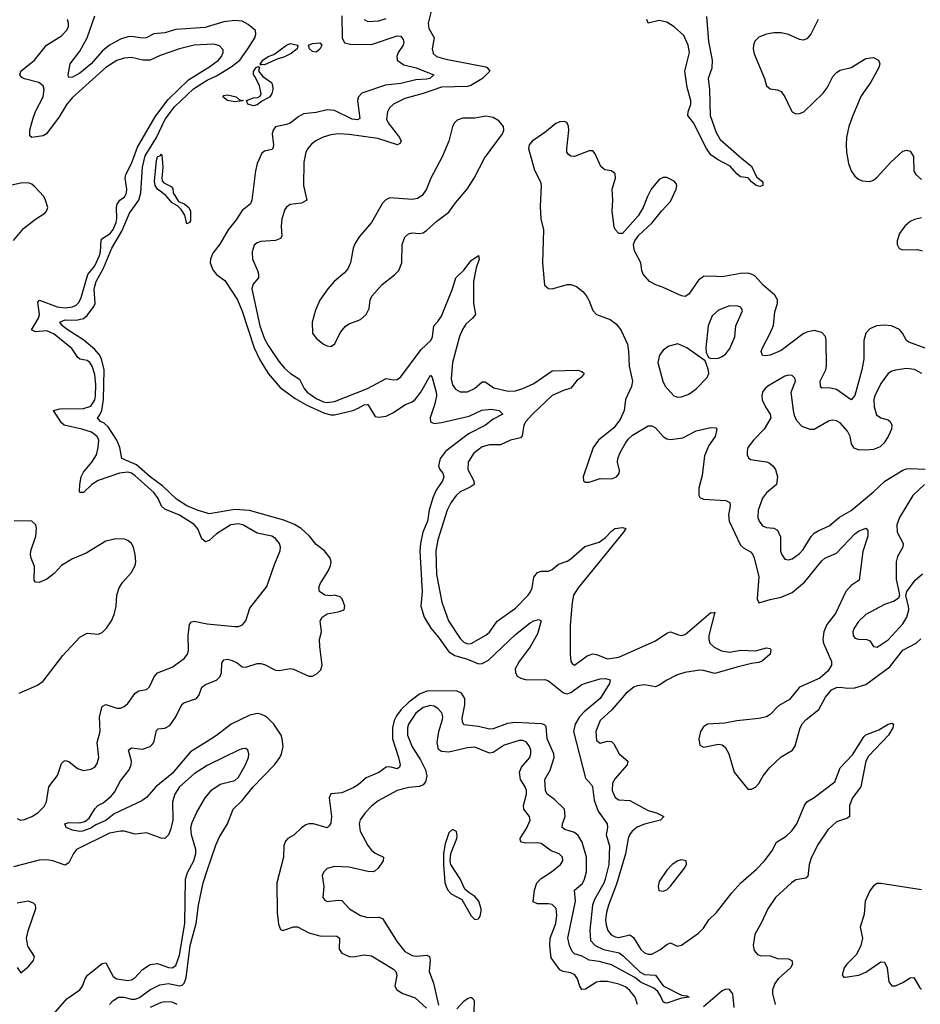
# Model space of a CAD drawing. Header units: inches. Extents: x 1771504 to 1971212, y 471788 to 643615.
# Tile 505 of 587: x 1888984 to 1893864, y 613292 to 618629. Entities that reach past the tile are written whole.
import ezdxf

# ---------------------------------------------------------------- set-up
doc = ezdxf.new("R2010")
doc.units = ezdxf.units.IN
doc.header["$MEASUREMENT"] = 0
doc.layers.add('B8681', color=7, linetype='Continuous')
doc.layers.add('B8691', color=7, linetype='Continuous')

msp = doc.modelspace()

# ---------------------------------------------------------------- linework, layer by layer
at = {"layer": 'B8681', "color": 5}
for points, elevation in [([(1890000, 618493.6), (1889930, 618490.4), (1889850, 618470.9), (1889745.8, 618434.2), (1889690, 618408.8), (1889651.5, 618408.5), (1889590, 618424.3), (1889550, 618420.4), (1889510, 618408), (1889450.1, 618369.9), (1889270, 618206.6), (1889239.6, 618170), (1889197.9, 618102.1), (1889129.6, 618010.5), (1889110, 617999.9), (1889050, 617989.9), (1889038.8, 617998.8), (1889038.5, 618030), (1889055.5, 618090), (1889070, 618131.1), (1889110.8, 618210), (1889116.9, 618250), (1889110.8, 618270.7), (1889088.2, 618288.2), (1889010, 618308), (1888995.9, 618315.9), (1888984.2, 618330), (1888989.8, 618350), (1889063.2, 618410), (1889129.5, 618490.5), (1889210, 618542), (1889237.2, 618570), (1889247.6, 618590), (1889248.7, 618610), (1889242.4, 618630)], 280), ([(1890000, 618589.6), (1889990, 618586.7), (1889830, 618575.9), (1889770, 618558), (1889710, 618552.4), (1889669.5, 618530.5), (1889650, 618529.2), (1889590, 618538.4), (1889570, 618536.5), (1889530, 618523.6), (1889470, 618490.8), (1889430, 618458.7), (1889370.7, 618389.3), (1889310, 618339), (1889270, 618316.4), (1889250, 618315.3), (1889246.3, 618330), (1889258, 618390), (1889310, 618458.5), (1889349.4, 618530), (1889391.7, 618650)], 260), ([(1890000, 615802.2), (1889990, 615799.3), (1889970, 615814.8), (1889948.6, 615868.6), (1889930, 615893.2), (1889850, 615943.4), (1889770, 615974.7), (1889752.1, 615992.1), (1889733.6, 616033.6), (1889710, 616065.1), (1889610, 616156.3), (1889590, 616169.9), (1889570, 616175.9), (1889525, 616170), (1889409.6, 616130.4), (1889374.4, 616110), (1889330, 616066.5), (1889310, 616065.1), (1889308.6, 616068.6), (1889309.5, 616109.5), (1889317.6, 616150), (1889330, 616176.2), (1889374.2, 616230), (1889399.4, 616270), (1889409.4, 616310), (1889412.3, 616350), (1889403, 616370), (1889372.8, 616392.8), (1889321, 616410), (1889225.4, 616430), (1889210, 616443), (1889166.8, 616510), (1889200.7, 616519.3), (1889330, 616520.4), (1889370, 616534), (1889390, 616568.4), (1889394.4, 616590), (1889396, 616650), (1889390, 616705.4), (1889376.2, 616750), (1889364.1, 616770), (1889350, 616780.7), (1889310, 616789.4), (1889298.2, 616798.2), (1889265.6, 616845.6), (1889170, 616923.5), (1889130, 616942.9), (1889070, 616937.6), (1889047.5, 616947.5), (1889085.8, 617010), (1889091.4, 617030), (1889082, 617098), (1889090.9, 617109.1), (1889187.5, 617072.5), (1889230, 617067.4), (1889270, 617071.5), (1889290, 617081.2), (1889304.5, 617095.5), (1889317.6, 617122.4), (1889352.4, 617247.6), (1889390, 617294.2), (1889417, 617350), (1889422.4, 617370), (1889426.1, 617433.9), (1889435.1, 617444.9), (1889473.8, 617470), (1889490, 617490.8), (1889506.4, 617530), (1889510.9, 617550.9), (1889508, 617610), (1889511.1, 617628.9), (1889526.4, 617650), (1889551.6, 617668.4), (1889562.7, 617690), (1889563.9, 617710), (1889554.9, 617770), (1889558.6, 617790), (1889589.9, 617849.9), (1889622.4, 617937.6), (1889717.2, 618102.8), (1889785.9, 618194.1), (1889897.9, 618302.1), (1890000, 618366.2)], 280), ([(1890000, 615953), (1889950, 615968.6), (1889890, 615994.2), (1889833.5, 616030), (1889760.2, 616100.2), (1889691.6, 616150), (1889616.1, 616216.1), (1889536.8, 616250), (1889526.6, 616310), (1889509.9, 616350), (1889462.3, 616422.3), (1889441.4, 616441.4), (1889422.2, 616450), (1889406, 616470), (1889416.9, 616483.1), (1889429.2, 616510.8), (1889438.6, 616570), (1889441, 616730), (1889427.5, 616790), (1889414.1, 616814.1), (1889390, 616841.2), (1889331, 616891), (1889240.4, 616950), (1889215.7, 616970), (1889201.5, 616990), (1889230, 617002.3), (1889290, 616999.5), (1889330, 617008.3), (1889350, 617025.1), (1889385.8, 617074.2), (1889393.4, 617090), (1889387.8, 617170), (1889397.5, 617210), (1889437.6, 617282.4), (1889483.2, 617390), (1889537.5, 617482.5), (1889579.2, 617580.8), (1889629.9, 617650), (1889640.1, 617690), (1889649.5, 617829.5), (1889664.3, 617890), (1889725.6, 617990), (1889771.9, 618090), (1889823.1, 618156.9), (1889926.1, 618253.9), (1889990, 618296), (1890000, 618300.6)], 260), ([(1888950, 617431.9), (1889003.6, 617496.4), (1889070, 617548.2), (1889119.7, 617580.2), (1889129.5, 617590), (1889135.6, 617610), (1889124.4, 617650), (1889113.7, 617670), (1889064.8, 617724.8), (1889050, 617736.4), (1889030, 617743.5), (1888990, 617742.9), (1888890, 617721.6)], 320), ([(1888981.1, 614978.9), (1889079.3, 615020.7), (1889110, 615042.4), (1889216.8, 615183.2), (1889310, 615281.5), (1889350, 615303.2), (1889410, 615298), (1889430, 615307.2), (1889453.7, 615330), (1889482, 615370), (1889496.2, 615403.8), (1889506.8, 615450), (1889510.6, 615510), (1889522.7, 615550), (1889541.5, 615578.5), (1889587.8, 615630), (1889609.6, 615670), (1889613, 615690), (1889609.7, 615730), (1889600.4, 615770), (1889589.8, 615789.8), (1889570, 615805.4), (1889552.3, 615812.3), (1889505.3, 615814.7), (1889450, 615801.7), (1889343.5, 615736.5), (1889270, 615706.8), (1889210.6, 615669.4), (1889170, 615627.4), (1889130, 615596.5), (1889090, 615578.7), (1889070, 615579.6), (1889062, 615590), (1889064.2, 615664.2), (1889045, 615710), (1889041.5, 615730), (1889044.2, 615750), (1889071.6, 615830), (1889075.3, 615870), (1889071.8, 615890), (1889050, 615910.7), (1888953.2, 615913.2)], 320), ([(1888970, 614299.2), (1888988.4, 614290), (1889010, 614293), (1889049.7, 614310), (1889082.2, 614330), (1889116.9, 614363.1), (1889129, 614390), (1889141.7, 614470), (1889188.9, 614531.1), (1889210, 614597.1), (1889222.9, 614610), (1889230, 614613.4), (1889250, 614607.1), (1889297.4, 614570), (1889330, 614558.4), (1889370, 614565.8), (1889390, 614577), (1889403.5, 614596.5), (1889411.9, 614630), (1889403.7, 614710), (1889419.6, 614770), (1889416, 614850), (1889430, 614906.3), (1889450, 614916.8), (1889510, 614897.7), (1889530, 614897.4), (1889550, 614905.7), (1889570, 614923.1), (1889610, 614978.3), (1889630, 614991.5), (1889670, 614998.7), (1889687, 615013), (1889713.3, 615066.7), (1889730, 615087.6), (1889810, 615119.7), (1889874.2, 615165.8), (1889893.1, 615190), (1889898.9, 615210), (1889896.8, 615290), (1889904.8, 615350), (1889915.2, 615364.8), (1889930, 615369.1), (1889990, 615355.9), (1890000, 615354.8)], 280), ([(1890000, 614716.7), (1889910, 614659.9), (1889810, 614543.5), (1889721, 614470), (1889670, 614413), (1889644.8, 614395.2), (1889496.2, 614323.8), (1889450, 614287.2), (1889396, 614264), (1889370, 614246.8), (1889324.7, 614230), (1889308, 614228), (1889270, 614235.1), (1889235.3, 614250), (1889229, 614270), (1889250, 614278), (1889310, 614275.3), (1889337.5, 614282.5), (1889359.3, 614300.7), (1889390, 614350.4), (1889407.6, 614370), (1889436.6, 614383.4), (1889479.9, 614420.1), (1889498.1, 614441.9), (1889530, 614502.7), (1889576.6, 614563.4), (1889588.4, 614590), (1889589.9, 614610), (1889573.6, 614670), (1889590, 614681.7), (1889650, 614674.7), (1889690, 614689.2), (1889700.9, 614699.1), (1889710.8, 614710), (1889724.2, 614775.8), (1889734.8, 614785.2), (1889770.6, 614789.4), (1889797.6, 614802.4), (1889830.3, 614849.7), (1889862.4, 614917.6), (1889873.4, 614926.6), (1889941.1, 614950), (1889955.9, 614970), (1889970, 615010.3), (1889990, 615025.8), (1890000, 615029.5)], 260), ([(1890000, 614585.5), (1889930, 614540.8), (1889850, 614470.7), (1889823.8, 614430), (1889811.1, 614390), (1889813.6, 614290), (1889801.7, 614238.3), (1889790.1, 614209.9), (1889770, 614191), (1889750, 614191.6), (1889670, 614222), (1889610, 614213.7), (1889550, 614229.4), (1889530, 614230.4), (1889470, 614219), (1889292.4, 614130), (1889275.1, 614110), (1889250, 614058.4), (1889230, 614045.7), (1889163.7, 614070), (1889130, 614075), (1889090, 614073.5), (1888950, 614037.1)], 280), ([(1889130, 613197.4), (1889239, 613321), (1889309, 613371), (1889323.4, 613390), (1889338.6, 613430), (1889351.4, 613450), (1889430, 613513.2), (1889450, 613516.5), (1889490, 613442.6), (1889510.4, 613430), (1889570, 613420.4), (1889590, 613423.8), (1889606.2, 613433.8), (1889650, 613479.8), (1889690, 613507), (1889730, 613512.8), (1889790, 613490.9), (1889810, 613488.9), (1889830, 613502), (1889850, 613558), (1889879, 613730), (1889882.7, 613970), (1889893.7, 614006.3), (1889927.4, 614070), (1889938.7, 614110), (1889938.2, 614130), (1889914.8, 614210), (1889911.9, 614250), (1889918, 614278), (1889942.4, 614330), (1889988.9, 614410), (1890000, 614423.9)], 280), ([(1889471.2, 613290), (1889488.5, 613310), (1889518.7, 613330), (1889548.8, 613331.2), (1889590, 613319.3), (1889610, 613319.8), (1889632.2, 613327.8), (1889689.5, 613370.5), (1889742.9, 613397.2), (1889790, 613403.9), (1889850, 613391.5), (1889864.2, 613395.8), (1889874.5, 613405.5), (1889885, 613435), (1889908.4, 613610), (1889939.9, 613730), (1889952, 613830), (1889977.3, 613950), (1890000, 614017.7)], 260), ([(1888970.4, 613490.4), (1888990, 613462.8), (1889030, 613494.9), (1889057.6, 613530), (1889064.5, 613550), (1889026.9, 613606.9), (1889020.9, 613650), (1889029.8, 613690), (1889071.9, 613811.9), (1889068.7, 613830), (1889059.3, 613839.3), (1889030, 613850.5), (1888970, 613840.5)], 320), ([(1889836.5, 613290), (1889810, 613304), (1889770, 613305.6), (1889750, 613301.1), (1889690, 613274.8)], 260)]:
    msp.add_lwpolyline(points, dxfattribs=dict(at, elevation=elevation))
at = {"layer": 'B8681', "color": 5, "elevation": 240}
msp.add_lwpolyline([(1889890, 617522.7), (1889879.1, 617570), (1889859.2, 617599.2), (1889839.1, 617619.1), (1889810, 617635.1), (1889776, 617676), (1889730, 617709.7), (1889717.8, 617730), (1889713.4, 617753.4), (1889725.6, 617865.6), (1889730, 617884.4), (1889746.7, 617893.3), (1889750, 617900.7), (1889753.9, 617893.9), (1889758.6, 617830), (1889753.2, 617770), (1889755.9, 617755.9), (1889764.6, 617744.6), (1889803.8, 617723.8), (1889813.6, 617713.6), (1889816, 617690), (1889843.5, 617643.5), (1889874.9, 617630), (1889900.7, 617610), (1889908.8, 617590), (1889910, 617538), (1889904.7, 617530)], close=True, dxfattribs=at)
at = {"layer": 'B8691', "color": 5}
for points, elevation in [([(1891217.5, 618690), (1891197.6, 618610), (1891201.7, 618581.7), (1891230.1, 618530.1), (1891219.7, 618470), (1891225, 618445), (1891243.1, 618430), (1891293.9, 618413.9), (1891510, 618372.4), (1891517, 618370), (1891531.6, 618350), (1891491, 618310), (1891428.5, 618271.5), (1891410, 618265.7), (1891270, 618263.6), (1891170, 618227.7), (1891070, 618200.7), (1891010.2, 618170), (1890988.3, 618150), (1890976.5, 618130), (1890972.4, 618090), (1890979.8, 618070), (1891041.9, 617990), (1891050.9, 617970), (1891042.9, 617957.1), (1891030.5, 617950), (1890923.8, 617983.8), (1890770, 618005.9), (1890710.1, 618009.9), (1890670, 618004.9), (1890627.9, 617992.1), (1890588.3, 617971.7), (1890565.8, 617954.2), (1890544.7, 617930), (1890534.4, 617910), (1890523, 617857), (1890522.1, 617730), (1890538.9, 617650), (1890510, 617634.8), (1890450, 617626.2), (1890430, 617613), (1890420.3, 617599.7), (1890404.6, 617550), (1890399.8, 617510), (1890404.7, 617455.3), (1890397.4, 617442.6), (1890370, 617431.7), (1890290, 617426), (1890270, 617419.7), (1890253.8, 617406.2), (1890242.8, 617370), (1890245.5, 617330), (1890272.1, 617270), (1890278.2, 617250), (1890277.8, 617230), (1890247.3, 617192.7), (1890242.2, 617170), (1890284.7, 616970), (1890310, 616899.6), (1890330, 616862.2), (1890390, 616773.7), (1890419.2, 616739.2), (1890450.8, 616710.8), (1890500.4, 616680.4), (1890524.6, 616630), (1890541.8, 616610), (1890590, 616576), (1890630, 616557.9), (1890650, 616553.7), (1890690, 616559.3), (1890867.7, 616630), (1890970, 616683.6), (1891010, 616677.4), (1891030, 616679), (1891050, 616693), (1891159.7, 616840.3), (1891211.6, 616890), (1891220.2, 616910), (1891227.2, 616970), (1891250, 616992), (1891270, 617021.5), (1891329.9, 617170), (1891347.2, 617230), (1891389.9, 617270.1), (1891430, 617322.6), (1891470, 617350.5), (1891473.7, 617330), (1891457.2, 617282.8), (1891443.1, 617210), (1891443.7, 617090), (1891453, 617030), (1891438.2, 617010), (1891402.3, 616977.7), (1891383.4, 616950), (1891368, 616912), (1891330.1, 616770.1), (1891321.4, 616681.4), (1891329.5, 616650), (1891345.9, 616625.9), (1891370, 616611), (1891410, 616611.4), (1891447.8, 616630), (1891490, 616666.4), (1891506.2, 616666.2), (1891553.7, 616633.7), (1891630, 616615.5), (1891670, 616616.3), (1891710.9, 616629.1), (1891770, 616656.9), (1891870, 616724.8), (1892009.1, 616729.1), (1892030, 616722), (1892042, 616710), (1892026, 616690), (1892004.9, 616675.1), (1891970, 616632), (1891930, 616619), (1891869, 616591), (1891762.7, 616490), (1891727.1, 616450), (1891715.5, 616430), (1891707, 616373), (1891697.4, 616362.6), (1891643, 616350), (1891590, 616324.7), (1891530, 616325), (1891490, 616312.9), (1891442.5, 616277.5), (1891413.4, 616230), (1891413.2, 616190), (1891445.3, 616130), (1891446.5, 616110), (1891425.5, 616094.5), (1891370, 616068.7), (1891348.3, 616050), (1891319.3, 616010), (1891301, 615970), (1891250.1, 615809.9), (1891239.2, 615750), (1891242.2, 615622.2), (1891271.6, 615471.6), (1891307.4, 615370), (1891370, 615273.8), (1891390, 615254.6), (1891410, 615246.3), (1891430, 615248.1), (1891510, 615291.9), (1891530, 615309.3), (1891571.7, 615368.3), (1891670, 615439.3), (1891739.9, 615510), (1891752, 615528), (1891760.2, 615550), (1891770, 615606.4), (1891790, 615632), (1891810, 615639.3), (1891850, 615638.9), (1891870, 615648.1), (1891903.2, 615676.8), (1891950, 615693.6), (1891970, 615705.9), (1892047.2, 615772.8), (1892123.9, 615796.1), (1892158.3, 615821.7), (1892190, 615856), (1892209.8, 615870), (1892250, 615876.2), (1892267.7, 615870), (1892255.3, 615850), (1892010.8, 615550), (1891985.8, 615510), (1891977.4, 615470), (1891966.1, 615346.1), (1891966.7, 615190), (1891970.3, 615150.3), (1891978.3, 615138.3), (1891990, 615130.4), (1892059.2, 615180.8), (1892090, 615191.3), (1892110, 615188.3), (1892170, 615164.5), (1892230, 615173.5), (1892430, 615261.3), (1892490, 615303.2), (1892510, 615311.3), (1892553.5, 615293.5), (1892570, 615291), (1892590, 615297.1), (1892730, 615415.6), (1892746, 615414), (1892750, 615418), (1892718.9, 615290), (1892718.1, 615270), (1892724.6, 615250), (1892746.9, 615226.9), (1892787.2, 615207.2), (1892830, 615199.9), (1892891.6, 615211.6), (1892971.9, 615208.1), (1893030, 615224), (1893050, 615219.5), (1893053.5, 615213.5), (1893050.2, 615190), (1893010, 615153.8), (1892990, 615144.3), (1892950, 615139.6), (1892870, 615119.9), (1892750, 615084.3), (1892690, 615101.5), (1892670, 615102.8), (1892589.1, 615090.9), (1892543.5, 615076.5), (1892491.1, 615048.9), (1892450, 615020.7), (1892430, 615013.2), (1892370, 615022.5), (1892330, 615017.1), (1892311.7, 615010), (1892270, 614978.4), (1892192.5, 614887.5), (1892130.2, 614830), (1892106.8, 614770), (1892110, 614722), (1892130, 614706.7), (1892170, 614718.6), (1892190, 614716.9), (1892203.4, 614703.4), (1892231.9, 614650), (1892279.1, 614610), (1892276.3, 614590), (1892210, 614515.7), (1892196.6, 614490), (1892195.3, 614450), (1892210, 614412.7), (1892230, 614400.9), (1892290, 614397.2), (1892390, 614342), (1892434.9, 614330), (1892475.3, 614310), (1892456.3, 614290), (1892370, 614269), (1892330, 614251.9), (1892303.2, 614230), (1892288.2, 614210), (1892280.8, 614190), (1892267.2, 614107.2), (1892217.4, 613942.6), (1892174.2, 613830), (1892163.4, 613790), (1892159.2, 613750), (1892162.3, 613722.3), (1892171.7, 613691.7), (1892189, 613669), (1892210, 613657.3), (1892230, 613654.3), (1892290, 613667.5), (1892310, 613654), (1892350, 613588.1), (1892370, 613571.5), (1892390, 613562.8), (1892410, 613562.8), (1892453.1, 613586.9), (1892490, 613616.6), (1892510, 613624.4), (1892547.6, 613607.6), (1892570, 613613), (1892663, 613677), (1892690, 613705.2), (1892717.8, 613750), (1892759.9, 613790), (1892843.6, 613896.4), (1892891.7, 613950), (1892976.4, 614023.6), (1893019.8, 614070), (1893059, 614121), (1893084.8, 614170), (1893137.8, 614202.2), (1893168.2, 614231.8), (1893194.6, 614270), (1893234.5, 614365.5), (1893250, 614389.3), (1893290, 614412.4), (1893401.8, 614498.2), (1893430, 614573.4), (1893496.7, 614643.3), (1893558, 614742), (1893570, 614753), (1893640.3, 614779.7), (1893690, 614810.9), (1893710, 614815.6), (1893718.4, 614810), (1893715.8, 614790), (1893692.7, 614750), (1893584.1, 614635.9), (1893569.4, 614610), (1893541.7, 614470), (1893497.7, 614410), (1893480.1, 614370), (1893480.9, 614310), (1893470, 614299.8), (1893410, 614280.9), (1893362.5, 614237.6), (1893310, 614160.3), (1893275.2, 614090), (1893261.5, 614050), (1893255, 613985), (1893243.9, 613976.1), (1893190, 613966.4), (1893166.4, 613950), (1893080.5, 613870), (1893037.4, 613810), (1893004.6, 613735.4), (1892968.1, 613670), (1892958.6, 613610), (1892964, 613584), (1892981.8, 613561.8), (1892996.1, 613556.1), (1893050, 613553.7), (1893090, 613539.7), (1893150, 613537.6), (1893168.8, 613528.8), (1893171.1, 613510), (1893161.8, 613490), (1893095, 613430), (1893076.3, 613403.7), (1893063.7, 613370), (1893064.1, 613350), (1893078.7, 613290)], 280), ([(1890000, 618300.6), (1890050, 618323.5), (1890130, 618373.1), (1890177.4, 618410), (1890220.5, 618470), (1890257.4, 618530), (1890264.2, 618550), (1890261.1, 618570), (1890222.7, 618602.7), (1890190, 618620.7), (1890150, 618623.9), (1890090, 618616.5), (1890000, 618589.6)], 260), ([(1890729.8, 618650), (1890731, 618531), (1890743.8, 618503.8), (1890775.1, 618495.1), (1890890, 618494.1), (1891030, 618542), (1891050, 618539.6), (1891061.6, 618521.6), (1891065.1, 618505.1), (1891062.7, 618490), (1891034.2, 618450), (1891027, 618430), (1891029.6, 618409.6), (1891064.8, 618384.8), (1891133, 618367), (1891228.8, 618330), (1891207.2, 618310), (1891190, 618305.4), (1891130, 618303.2), (1891050, 618283.6), (1890966.4, 618273.6), (1890837.4, 618230), (1890819.7, 618210), (1890813.7, 618190), (1890826.7, 618093.3), (1890814.4, 618085.6), (1890785.1, 618090), (1890690, 618136.1), (1890650, 618139.2), (1890590, 618126), (1890522.3, 618117.7), (1890495.9, 618104.1), (1890450, 618068.5), (1890430, 618059.8), (1890370, 618047.6), (1890356.5, 618030), (1890352.4, 618010), (1890359.3, 617950), (1890355.3, 617930), (1890350, 617924.8), (1890310, 617916.2), (1890295.2, 617904.8), (1890270.6, 617850), (1890261.6, 617810), (1890242.2, 617650), (1890235.4, 617630), (1890190, 617594.7), (1890156.4, 617543.6), (1890112.6, 617490), (1890068.5, 617411.5), (1890030, 617363.1), (1890017.9, 617330), (1890016.7, 617310), (1890030, 617272.4), (1890050, 617247.6), (1890095, 617215), (1890163.5, 617110), (1890190, 617048), (1890254.5, 616850), (1890285.5, 616785.5), (1890330.3, 616710.3), (1890395, 616635), (1890475.8, 616575.8), (1890538.9, 616538.9), (1890635.9, 616495.9), (1890670, 616487), (1890690, 616487.2), (1890788.9, 616511.1), (1890817.9, 616522.1), (1890850, 616541.8), (1890870, 616543.6), (1890910, 616478), (1890930, 616473.7), (1890970, 616480.2), (1891010, 616499.1), (1891070, 616541.8), (1891110, 616557.5), (1891127.2, 616570), (1891156.8, 616610), (1891210, 616702), (1891219.3, 616690), (1891240.4, 616610), (1891241.7, 616590), (1891233.6, 616546.4), (1891208.1, 616470), (1891210, 616448.7), (1891230, 616440.7), (1891270, 616444.8), (1891419.9, 616480.1), (1891488.1, 616511.9), (1891538.4, 616518.4), (1891583, 616510), (1891602, 616490), (1891550, 616463.8), (1891508.9, 616430), (1891416.1, 616383.9), (1891292.5, 616290), (1891262.1, 616250), (1891252.9, 616210), (1891260.2, 616190), (1891276.5, 616170), (1891282.8, 616150), (1891274.7, 616130), (1891241.3, 616078.7), (1891223.4, 616036.6), (1891203.1, 615970), (1891193.9, 615910), (1891168.6, 615851.4), (1891155, 615790), (1891152.9, 615747.1), (1891164.6, 615530), (1891158.4, 615450), (1891175.4, 615390), (1891211.2, 615330), (1891256.9, 615276.9), (1891310, 615202.9), (1891342.7, 615182.7), (1891410, 615162.6), (1891470, 615137.4), (1891490, 615139.3), (1891523.5, 615156.5), (1891670, 615297.1), (1891750, 615358.9), (1891770, 615370.3), (1891796.7, 615376.7), (1891810.3, 615370), (1891790, 615299.6), (1891750, 615229.8), (1891690.9, 615150), (1891669.3, 615110), (1891670.2, 615090), (1891680.3, 615070), (1891698.7, 615058.7), (1891730, 615050.2), (1891830, 615052.9), (1891850, 615044.5), (1891930, 614980.1), (1891950, 614975), (1891970, 614981), (1892030, 615024.8), (1892050, 615032.1), (1892130, 615055.8), (1892158, 615058), (1892183.1, 615050), (1892180.9, 615030), (1892129.5, 614950), (1892042.9, 614877.1), (1892018.2, 614850), (1891993.7, 614810), (1891984.1, 614770), (1892050, 614517.6), (1892082.2, 614482.2), (1892087.1, 614470), (1892097.7, 614397.7), (1892118.8, 614338.8), (1892167.1, 614270), (1892169.3, 614250), (1892161.6, 614210), (1892179.2, 614150), (1892176.4, 614050), (1892157.4, 613970), (1892150, 613948.2), (1892099.3, 613860.7), (1892088.3, 613830), (1892073.2, 613693.2), (1892076.8, 613636.8), (1892103.2, 613610), (1892147.9, 613587.9), (1892233.2, 613570), (1892254.6, 613554.6), (1892345.8, 613465.8), (1892370, 613452.5), (1892430, 613450.2), (1892471, 613391), (1892570, 613342), (1892598.5, 613338.5), (1892612, 613330), (1892570, 613324.4), (1892490, 613298.3), (1892480.4, 613300.4), (1892470, 613306), (1892457.3, 613337.3), (1892441.1, 613361), (1892419.6, 613379.6), (1892352.2, 613410), (1892317.8, 613437.8), (1892190, 613505.2), (1892124.3, 613524.3), (1892070, 613531.3), (1892032.5, 613552.5), (1891990, 613565.6), (1891977.7, 613577.7), (1891963.4, 613610), (1891953.9, 613650), (1891996.6, 613850), (1891990.8, 613910), (1892033, 613947), (1892045, 613970), (1892055.4, 614010), (1892054.9, 614090), (1892031.2, 614171.2), (1892010, 614207.1), (1891990, 614222.8), (1891938.8, 614238.8), (1891924.1, 614250), (1891925.4, 614270), (1891940.2, 614310), (1891936.2, 614350), (1891881.8, 614401.8), (1891842.6, 614430), (1891832.8, 614450), (1891829.2, 614510.8), (1891858.9, 614561.1), (1891879.6, 614630), (1891877.5, 614650), (1891841.5, 614730), (1891837.1, 614797.1), (1891827.4, 614807.4), (1891812, 614812), (1891670, 614819), (1891627, 614813), (1891550, 614785.5), (1891530, 614783.8), (1891470, 614797.4), (1891390, 614806.2), (1891382.6, 614822.6), (1891382.3, 614842.3), (1891395.8, 614915.8), (1891395.9, 614950), (1891377.7, 614977.7), (1891350, 614990.4), (1891190, 614988.4), (1891150, 614973.5), (1891091.7, 614930), (1891051.7, 614890), (1891025, 614855), (1891012.9, 614830), (1891003.3, 614790), (1891004.4, 614730), (1891036.9, 614630), (1891046.5, 614590), (1891042.6, 614577.4), (1891030, 614568.7), (1890990, 614579.7), (1890970, 614578), (1890930, 614547.3), (1890860.5, 614519.5), (1890817.9, 614482.1), (1890790, 614464.4), (1890730, 614438.7), (1890670, 614433.2), (1890660.5, 614410), (1890674.2, 614310), (1890670, 614274), (1890661.5, 614258.5), (1890650, 614247.8), (1890575.3, 614270), (1890550, 614269.8), (1890535.2, 614264.8), (1890511.5, 614248.5), (1890470, 614208.2), (1890436.3, 614190), (1890423.4, 614176.6), (1890414.9, 614150), (1890412.8, 614090), (1890377.9, 613950), (1890379.1, 613790), (1890386.9, 613726.9), (1890396.4, 613696.4), (1890410, 613691.8), (1890467.8, 613712.2), (1890490, 613711.1), (1890550, 613679.7), (1890610, 613663.5), (1890701.7, 613661.7), (1890717.6, 613650), (1890714.9, 613590), (1890730, 613568.2), (1890770, 613551.1), (1890790, 613549.3), (1890850, 613560.7), (1890890, 613554.9), (1891010, 613481.5), (1891022.6, 613470), (1891027.8, 613450), (1891016.1, 613390), (1891027.8, 613370), (1891060.2, 613350), (1891126.1, 613326.1), (1891189, 613270)], 260), ([(1890850.1, 618630.1), (1890870, 618618.2), (1890930, 618623.1), (1890970, 618635.2)], 280), ([(1892705.3, 618645.3), (1892716.6, 618510), (1892736.5, 618410), (1892735, 618365), (1892715, 618310), (1892721.6, 618250), (1892725.3, 618110), (1892757.9, 618017.9), (1892779.9, 617979.9), (1892896.4, 617876.4), (1892950, 617835.3), (1892977.6, 617777.6), (1893011, 617750), (1893011.3, 617730), (1892994.6, 617725.4), (1892975.3, 617730), (1892950, 617749.5), (1892931.5, 617771.5), (1892890, 617777.4), (1892870, 617792.6), (1892834.5, 617834.5), (1892765.3, 617870), (1892730, 617895.4), (1892705, 617930), (1892634.6, 618070), (1892604.7, 618110), (1892606.8, 618130), (1892621.4, 618170), (1892621.4, 618190), (1892600.5, 618260.5), (1892588.9, 618348.9), (1892612.8, 618450), (1892606.6, 618490), (1892582.3, 618542.3), (1892530, 618589.9), (1892490, 618615.2), (1892450, 618623.9), (1892389.2, 618609.2), (1892381.7, 618630)], 280), ([(1893310.1, 618629.8), (1893271, 618550), (1893250, 618524.6), (1893230, 618518.2), (1893210, 618521.8), (1893150, 618548.1), (1893110, 618557), (1893070, 618557), (1893030, 618549.8), (1892990, 618533.5), (1892968.1, 618511.9), (1892960.2, 618490), (1892959, 618470), (1892964.2, 618444.1), (1893019.7, 618310), (1893030.4, 618270), (1893050, 618253.7), (1893090, 618249), (1893110, 618239.5), (1893130, 618210.4), (1893162, 618142), (1893170.3, 618130), (1893190, 618118.4), (1893210, 618119.4), (1893233.1, 618130), (1893338.6, 618230), (1893360.4, 618259.7), (1893390, 618321.2), (1893410, 618343.2), (1893430, 618355.8), (1893490, 618369.4), (1893570, 618417.5), (1893610, 618424.4), (1893638.7, 618410), (1893644.9, 618390), (1893639.7, 618370), (1893596, 618290), (1893543.9, 618216.1), (1893498, 618110), (1893477.6, 618050), (1893465, 617990), (1893462.7, 617950), (1893463.8, 617910), (1893476, 617850), (1893490.1, 617810.1), (1893510, 617780.3), (1893530, 617764), (1893550, 617755.6), (1893590, 617751.7), (1893610, 617758), (1893630, 617774.6), (1893704.5, 617855.5), (1893770, 617915.8), (1893790, 617922.3), (1893810, 617915.3), (1893827, 617887), (1893830, 617807.3), (1893839.5, 617790), (1893870, 617763.1)], 320), ([(1890000, 618366.2), (1890006.1, 618370), (1890060.8, 618410), (1890077.5, 618430), (1890086.3, 618450), (1890085.8, 618465.8), (1890066.5, 618486.5), (1890035.2, 618495.2), (1890000, 618493.6)], 280), ([(1893890, 616847.7), (1893801.4, 616881.4), (1893790.5, 616890.5), (1893768.7, 616930), (1893752.2, 616950), (1893709, 616970), (1893670, 616973.4), (1893627.7, 616970), (1893590, 616952.7), (1893569.3, 616930), (1893558.9, 616890), (1893557.6, 616790), (1893548.2, 616730), (1893510, 616592), (1893490, 616567.3), (1893410, 616623.5), (1893370, 616632.8), (1893331.2, 616631.2), (1893322.7, 616642.7), (1893322.6, 616670), (1893352.8, 616730), (1893356.5, 616750), (1893355, 616890), (1893350, 616912.1), (1893330, 616933), (1893290, 616943.9), (1893250, 616935.8), (1893230, 616925.7), (1893110, 616836.2), (1893050, 616810.9), (1893026.2, 616806.2), (1893008.7, 616808.7), (1893002.2, 616830), (1893008.7, 616850), (1893051, 616929), (1893068.1, 616971.9), (1893075.2, 617044.8), (1893091, 617091), (1893089.7, 617110), (1893075.7, 617135.7), (1893012.6, 617190), (1892970, 617237.6), (1892950, 617249.7), (1892930, 617254.7), (1892890, 617253.7), (1892790, 617235.3), (1892730, 617239.2), (1892690, 617235.8), (1892662.6, 617217.4), (1892610, 617141.7), (1892590, 617128.7), (1892570, 617131.9), (1892470, 617177.8), (1892430.7, 617190.7), (1892397.6, 617210), (1892362.4, 617250), (1892354.7, 617270), (1892349.6, 617310), (1892316.4, 617376.4), (1892309.4, 617410), (1892316.9, 617430), (1892338.7, 617461.3), (1892410, 617525.3), (1892461.1, 617590), (1892510, 617642.3), (1892542, 617710), (1892545.4, 617730), (1892541, 617741), (1892530, 617754), (1892490, 617772.8), (1892470, 617773.3), (1892450, 617762.4), (1892406, 617710), (1892385.2, 617670), (1892362.3, 617610), (1892334.8, 617565.2), (1892250, 617469), (1892230, 617469.2), (1892211.5, 617491.5), (1892205.9, 617505.9), (1892193.7, 617590), (1892198.5, 617650), (1892194.7, 617710), (1892212, 617770), (1892210, 617792.3), (1892190, 617809.4), (1892155.3, 617815.3), (1892132.7, 617832.7), (1892102.3, 617902.3), (1892090, 617917), (1892070, 617918), (1891990, 617887.6), (1891970, 617889.5), (1891957.6, 617897.6), (1891949.7, 617909.8), (1891948.6, 617928.6), (1891959.8, 618030), (1891958.2, 618050), (1891949.8, 618069.8), (1891936.8, 618076.8), (1891910, 618075.4), (1891890, 618066.6), (1891830, 618016.8), (1891760.3, 617970), (1891745.3, 617950), (1891740.9, 617930), (1891773.9, 617813.9), (1891806.7, 617750), (1891810.3, 617730), (1891803.5, 617616.5), (1891808.6, 617550), (1891821.7, 617490), (1891817.8, 617310), (1891827.2, 617190), (1891850, 617172.4), (1891870, 617170.3), (1891950, 617192.9), (1891970, 617193.8), (1892001.9, 617181.9), (1892035, 617155), (1892053.3, 617133.2), (1892068.2, 617108.2), (1892090, 617052.2), (1892110, 617030.2), (1892183, 617003), (1892217.4, 616977.4), (1892243.2, 616943.2), (1892277.7, 616870), (1892283.6, 616830), (1892286.3, 616750), (1892305, 616670), (1892299.2, 616640.8), (1892267.5, 616570), (1892258.9, 616510), (1892237.7, 616462.3), (1892203.8, 616416.2), (1892121.1, 616350), (1892091.5, 616310), (1892037.1, 616150), (1892038.8, 616130), (1892050, 616122), (1892070, 616122), (1892130, 616141.3), (1892190, 616139.6), (1892217.6, 616150), (1892231.6, 616168.4), (1892234, 616186), (1892223.9, 616230), (1892225, 616250), (1892237.1, 616282.9), (1892265.9, 616334.1), (1892282.5, 616357.5), (1892303.8, 616376.2), (1892390, 616426.6), (1892410, 616427.2), (1892430, 616416), (1892470, 616370.2), (1892490, 616357.5), (1892510, 616353.7), (1892577.2, 616362.8), (1892650, 616400.2), (1892730, 616417.4), (1892756, 616416), (1892762, 616410), (1892753.4, 616370), (1892718.8, 616321.2), (1892695, 616265), (1892682.2, 616157.8), (1892663.5, 616090), (1892663.9, 616050), (1892670, 616038.4), (1892690, 616030.3), (1892810, 616023.2), (1892831.9, 616011.9), (1892833.3, 615993.3), (1892825, 615945), (1892828.2, 615910), (1892890, 615780.2), (1892905.5, 615765.5), (1892943.8, 615743.8), (1892956.3, 615730), (1892964, 615710), (1892989.5, 615610), (1892980.7, 615490), (1892990, 615468.5), (1893050, 615486.4), (1893110, 615497.8), (1893170, 615523), (1893238.4, 615581.6), (1893330, 615695.6), (1893346.6, 615710), (1893410, 615737.7), (1893510, 615841.5), (1893530, 615856.9), (1893570, 615872), (1893579.6, 615859.6), (1893580.3, 615830), (1893553.8, 615746.1), (1893533.1, 615590), (1893490, 615561), (1893460.2, 615530), (1893405.1, 615410), (1893358.4, 615350), (1893340.8, 615310), (1893336.6, 615270), (1893340.5, 615250), (1893383.9, 615150), (1893383, 615130), (1893362.5, 615097.5), (1893319.6, 615060.4), (1893209.7, 615010.3), (1893155.4, 614944.6), (1893096.5, 614910), (1893050, 614863.4), (1893030, 614850.6), (1892990, 614840.5), (1892870, 614828.7), (1892805.1, 614814.9), (1892710.8, 614810), (1892690, 614796), (1892673.6, 614770), (1892663.5, 614730), (1892670, 614696.3), (1892690, 614685.2), (1892770, 614702), (1892790, 614698), (1892806, 614686), (1892826.7, 614650), (1892855.3, 614550), (1892930, 614458), (1892950, 614457.7), (1892971.4, 614468.6), (1892990, 614488.7), (1893013.6, 614530), (1893047.4, 614572.6), (1893110, 614633.7), (1893171.4, 614668.6), (1893186.7, 614693.3), (1893213.8, 614790), (1893225.6, 614814.4), (1893245.2, 614834.8), (1893315.3, 614890), (1893350, 614956.9), (1893383.9, 614996.1), (1893410, 615009.2), (1893430, 615011.3), (1893470, 615005.6), (1893510, 615006.3), (1893570, 615025.7), (1893699.3, 615120.7), (1893770, 615211.3), (1893841.5, 615250), (1893867.9, 615272)], 320), ([(1893870, 617554.4), (1893833.6, 617546.4), (1893810, 617535.4), (1893779.7, 617510), (1893752, 617470), (1893738.4, 617430), (1893739.1, 617410), (1893749.3, 617389.3), (1893770, 617381.5), (1893850, 617383.1), (1893875.3, 617375.2)], 320), ([(1893872.2, 616710), (1893833.4, 616733.4), (1893790, 616737.7), (1893730, 616729.8), (1893710, 616723.9), (1893690, 616711), (1893650, 616656.4), (1893618, 616590), (1893613.2, 616570), (1893613.5, 616530), (1893627.2, 616487.2), (1893650, 616470.2), (1893690, 616458.9), (1893701.3, 616450), (1893710.2, 616430), (1893708, 616410), (1893691.1, 616370), (1893667.1, 616333), (1893646.6, 616313.4), (1893610, 616299.8), (1893570, 616296.1), (1893530, 616298), (1893506.1, 616306.1), (1893491, 616330), (1893484.8, 616370), (1893470, 616398.5), (1893430, 616443.5), (1893410, 616454.2), (1893390, 616457.2), (1893370, 616453.8), (1893290, 616408.1), (1893267.2, 616407.2), (1893224.5, 616424.5), (1893195.2, 616455.2), (1893183.1, 616483.1), (1893177.7, 616510), (1893164.8, 616610), (1893187.2, 616670), (1893184.7, 616684.8), (1893170, 616699.8), (1893150, 616702.4), (1893130, 616696.8), (1893038.4, 616641.6), (1893022.8, 616630), (1893009.5, 616610.5), (1893005, 616590), (1893008.1, 616568.1), (1893026.8, 616526.8), (1893050.4, 616490), (1893054, 616470), (1893017.6, 616410), (1892961.1, 616350), (1892930.4, 616310), (1892925.3, 616290), (1892926.4, 616270), (1892933.5, 616253.5), (1892944.5, 616244.5), (1893030, 616232.6), (1893045.8, 616225.8), (1893065.7, 616210), (1893079.1, 616190), (1893090.2, 616150), (1893084.9, 616110), (1893030, 616063.5), (1893010, 616034.7), (1892986.5, 615970), (1892983.6, 615930), (1892990.3, 615910), (1893010, 615886), (1893030, 615876.1), (1893070, 615872.3), (1893090, 615862), (1893106.2, 615826.2), (1893107.1, 615750), (1893111.4, 615731.4), (1893130, 615705.3), (1893150, 615700.3), (1893170, 615706.3), (1893210, 615734.6), (1893230, 615757.4), (1893273, 615827), (1893290, 615844.7), (1893310, 615858.5), (1893370, 615884.7), (1893427.1, 615932.8), (1893490, 615968.4), (1893611.6, 616070), (1893672, 616128.1), (1893770, 616186.8), (1893790, 616194.3), (1893810, 616196.8), (1893890, 616191.6)], 340), ([(1893886.5, 616110), (1893823.8, 616050), (1893752.5, 615930), (1893737.1, 615890), (1893739.3, 615850), (1893771.3, 615790), (1893770.2, 615770), (1893740.8, 615719.2), (1893733.6, 615690), (1893733.5, 615593.5), (1893748.8, 615530), (1893751, 615510), (1893746.2, 615493.8), (1893722.6, 615477.4), (1893670, 615458), (1893570, 615403.9), (1893530, 615366.3), (1893505.5, 615330), (1893499.6, 615310), (1893501.1, 615290), (1893510, 615277.1), (1893530, 615270.3), (1893574.8, 615270), (1893590, 615261.6), (1893610, 615230.5), (1893630, 615227.6), (1893690, 615267), (1893770, 615353.4), (1893790.8, 615390), (1893802.6, 615430), (1893801.3, 615450), (1893785.6, 615505.6), (1893791.3, 615530), (1893836.1, 615590), (1893875.8, 615624.2)], 340), ([(1890000, 615029.5), (1890050, 615047.9), (1890070, 615068.8), (1890077.7, 615090), (1890078.9, 615141.1), (1890090, 615158.5), (1890110, 615162.7), (1890134.7, 615154.7), (1890162, 615142), (1890190, 615121.7), (1890210, 615119), (1890270, 615139.3), (1890290, 615138.9), (1890310, 615134.2), (1890370, 615103.1), (1890390, 615100.3), (1890450, 615111.6), (1890467.9, 615107.9), (1890550, 615070.8), (1890570, 615071), (1890595.5, 615084.5), (1890614.8, 615105.2), (1890622.7, 615130), (1890609.4, 615230.6), (1890609.3, 615270), (1890619, 615310), (1890612.3, 615370), (1890622.7, 615390), (1890650, 615407.7), (1890710, 615419.1), (1890742, 615430), (1890746, 615450), (1890731.8, 615490), (1890720.1, 615500.1), (1890690, 615509.3), (1890670, 615506.6), (1890638, 615510), (1890609.3, 615530), (1890605.1, 615550), (1890611.5, 615570), (1890656.4, 615643.6), (1890667.7, 615670), (1890670.8, 615690), (1890666.4, 615710), (1890636, 615750), (1890590, 615783.9), (1890554.4, 615830), (1890509.8, 615870), (1890472.1, 615892.1), (1890416, 615916), (1890228.2, 615968.2), (1890150, 615974.1), (1890010, 615949.9), (1890000, 615953)], 260), ([(1890000, 615354.8), (1890150, 615339), (1890170, 615338.9), (1890191.9, 615348.1), (1890209.7, 615370.2), (1890230, 615439.1), (1890323, 615557), (1890364, 615676), (1890396, 615750), (1890397.2, 615770), (1890391.1, 615790), (1890370, 615817.3), (1890349.8, 615829.8), (1890270, 615846.3), (1890193, 615890), (1890170, 615896.3), (1890127.4, 615890), (1890050, 615842.3), (1890010, 615805), (1890000, 615802.2)], 280), ([(1890000, 614017.7), (1890045.8, 614154.1), (1890064.3, 614195.7), (1890110.4, 614270), (1890139.9, 614350), (1890190, 614397), (1890248.9, 614471.1), (1890363.9, 614590), (1890393.9, 614630), (1890403, 614650), (1890411.2, 614690), (1890406.9, 614730), (1890399.8, 614750), (1890361.3, 614810), (1890321.5, 614850), (1890290, 614864.7), (1890270, 614867.5), (1890230, 614859.5), (1890129.8, 614810.2), (1890050, 614748.3), (1890000, 614716.7)], 260), ([(1892332.3, 613290), (1892319.9, 613330), (1892290, 613367), (1892265.9, 613385.9), (1892230, 613400.6), (1892170, 613414.8), (1892130, 613415.6), (1892110, 613411.5), (1892050, 613373.3), (1892030, 613372.3), (1892019.5, 613390), (1892007.1, 613430), (1891992, 613452), (1891970, 613461.9), (1891928.9, 613468.9), (1891910, 613478.4), (1891863.3, 613543.2), (1891856.4, 613610), (1891859.4, 613650), (1891889.9, 613730.1), (1891894.7, 613774.7), (1891890.9, 613810.9), (1891870, 613832.3), (1891850, 613836.5), (1891790, 613836.5), (1891766.6, 613846.6), (1891773.1, 613910), (1891786.5, 613950), (1891810, 613973.1), (1891865.1, 614010), (1891914, 614050), (1891927.8, 614070), (1891925.6, 614090), (1891907.6, 614107.6), (1891864.2, 614124.3), (1891810, 614162.6), (1891790, 614167.1), (1891725, 614165), (1891702.9, 614170), (1891698.3, 614178.3), (1891695.6, 614190), (1891731.8, 614248.2), (1891749.8, 614290), (1891746.8, 614310), (1891715.2, 614350), (1891713.4, 614370), (1891730.8, 614430), (1891729.9, 614450), (1891722.9, 614470), (1891698.6, 614510), (1891692.3, 614550), (1891703.3, 614576.7), (1891747.6, 614630), (1891754.4, 614650), (1891754.2, 614670), (1891747.4, 614690), (1891730, 614713.3), (1891710, 614721.8), (1891690, 614721), (1891610, 614696.2), (1891550, 614657.4), (1891530, 614652.6), (1891450, 614684.9), (1891410, 614682.5), (1891310, 614658.7), (1891270, 614662.7), (1891253.5, 614673.5), (1891245.4, 614710), (1891254.4, 614770), (1891275, 614835), (1891277.3, 614850), (1891271.2, 614871.2), (1891250, 614895.7), (1891230, 614907.1), (1891210, 614911.2), (1891170, 614900.6), (1891130.1, 614870), (1891091.3, 614810), (1891085.9, 614790), (1891086, 614750), (1891110, 614686.7), (1891156.6, 614616.6), (1891183.3, 614563.4), (1891191, 614530), (1891182.4, 614497.6), (1891170, 614481.8), (1891150, 614473), (1891092.5, 614467.5), (1891030, 614450.5), (1890926.1, 614393.9), (1890890, 614366.5), (1890855.3, 614330), (1890828.7, 614291.4), (1890822.7, 614270), (1890828, 614230), (1890870, 614152.7), (1890890, 614126.5), (1890910, 614110.2), (1890955.5, 614090), (1890953.4, 614070), (1890925.7, 614030), (1890910, 614014.3), (1890898.8, 614010), (1890870, 614010.7), (1890770, 614034.7), (1890690, 614037.8), (1890650, 614028.2), (1890631.8, 614010), (1890623.7, 613990), (1890632.8, 613930), (1890626.4, 613870), (1890636.7, 613856.7), (1890650, 613849.1), (1890710, 613856.2), (1890730, 613853.8), (1890771.4, 613810), (1890830, 613773.5), (1890870, 613761.6), (1890930, 613764.7), (1890950, 613756.1), (1891030.1, 613630), (1891070, 613578.2), (1891110, 613555.5), (1891132.1, 613552.1), (1891190, 613558.8), (1891204.2, 613550), (1891207.6, 613530), (1891202.3, 613470), (1891225.7, 613405.7), (1891253, 613287)], 280), ([(1890000, 614423.9), (1890024.9, 614455.1), (1890070, 614485.4), (1890150, 614504.7), (1890170, 614522.6), (1890207.2, 614590), (1890223.5, 614630), (1890225.6, 614650), (1890219.3, 614670), (1890210, 614678), (1890190, 614676.9), (1890170, 614669.6), (1890010, 614591.9), (1890000, 614585.5)], 280), ([(1893870, 613911.6), (1893650, 613946), (1893630, 613946), (1893610, 613934.3), (1893590, 613906), (1893566.3, 613850), (1893559.5, 613780.5), (1893538.5, 613710), (1893550.9, 613650), (1893543, 613610), (1893517.9, 613562.1), (1893465.4, 613510), (1893451.4, 613490), (1893440.3, 613450), (1893450, 613438.4), (1893458, 613438), (1893532, 613450), (1893570, 613466.4), (1893650, 613522.3), (1893670, 613520.9), (1893685.4, 613490), (1893693.9, 613413.9), (1893710, 613392.4), (1893730, 613391.7), (1893770, 613410.2), (1893810, 613436), (1893830, 613436.4), (1893861.2, 613381.2), (1893870, 613372)], 320), ([(1892855.2, 613275.2), (1892847.7, 613347.7), (1892830, 613371.6), (1892810, 613373.7), (1892790, 613364), (1892690, 613277.4)], 280), ([(1891352.6, 613267.4), (1891390, 613309.4), (1891410, 613322.8), (1891430.1, 613330.1), (1891441.8, 613321.8), (1891447.2, 613310), (1891444.2, 613250)], 280)]:
    msp.add_lwpolyline(points, dxfattribs=dict(at, elevation=elevation))
for points, elevation in [([(1890310, 618384.5), (1890293.4, 618386.6), (1890290, 618382), (1890286.8, 618386.8), (1890301.5, 618410), (1890329.7, 618430), (1890360.9, 618439.1), (1890429.9, 618490.1), (1890450, 618498.9), (1890490.7, 618490), (1890487, 618470), (1890454.2, 618445.8), (1890415, 618425), (1890383.1, 618416.9)], 240), ([(1890590, 618451.8), (1890570, 618456.2), (1890554.5, 618470), (1890549, 618490), (1890570, 618499), (1890610, 618503.1), (1890620.2, 618490), (1890610, 618468.3)], 240), ([(1890250, 618162.3), (1890219.3, 618170), (1890213.2, 618190), (1890250, 618204.7), (1890273.7, 618206.3), (1890286.1, 618213.9), (1890293, 618227), (1890282.9, 618270), (1890259.4, 618319.4), (1890249.9, 618330), (1890251.6, 618348.4), (1890265.4, 618370), (1890275.6, 618375.6), (1890282.8, 618370), (1890278, 618350), (1890301.1, 618321.1), (1890348.1, 618288.1), (1890354.1, 618274.1), (1890355.2, 618250), (1890350, 618228.4), (1890338.5, 618210), (1890293.9, 618186.1), (1890270, 618167.9)], 240), ([(1890150, 618183.1), (1890110, 618189.8), (1890083.7, 618210), (1890090, 618217.3), (1890110, 618222), (1890156.3, 618210), (1890175.1, 618195.1), (1890194, 618190), (1890190, 618189.4)], 240), ([(1891510, 618106.6), (1891450, 618094.3), (1891385.3, 618094.7), (1891355.3, 618084.7), (1891340.2, 618070), (1891330.1, 618050), (1891309.6, 617970.4), (1891273.9, 617886.1), (1891212.3, 617770), (1891188.9, 617710), (1891164.9, 617675.1), (1891140, 617660), (1891110, 617654.2), (1890990, 617663.1), (1890967.2, 617652.8), (1890950, 617634.7), (1890891, 617529), (1890826, 617454), (1890801.9, 617418.1), (1890790.1, 617389.9), (1890776.8, 617310), (1890762, 617278), (1890743.3, 617256.7), (1890688.4, 617210), (1890653, 617170), (1890610, 617108.2), (1890586.3, 617053.7), (1890568.4, 616990), (1890570.3, 616930), (1890590, 616902), (1890630, 616870.3), (1890650, 616860.8), (1890670, 616858), (1890690, 616870.4), (1890724.1, 616935.9), (1890750, 616966.7), (1890770, 616980.8), (1890830, 617003.6), (1890862, 617030), (1890877.6, 617062.4), (1890883.5, 617110), (1890891.8, 617130), (1890947.4, 617192.6), (1891014.5, 617245.5), (1891038, 617270), (1891055.3, 617310), (1891056.9, 617410), (1891070.8, 617450), (1891091.2, 617468.8), (1891110, 617473.7), (1891150, 617470.2), (1891170, 617474.2), (1891190, 617487.1), (1891244.1, 617535.9), (1891310, 617586), (1891344.6, 617635.4), (1891407.8, 617710), (1891446.8, 617770), (1891502.1, 617877.9), (1891599.6, 618010), (1891607.8, 618030), (1891606, 618050), (1891581, 618081), (1891550, 618098.7)], 320), ([(1892830, 617076.8), (1892770, 617053.8), (1892737.3, 617022.7), (1892714.2, 616970), (1892701.7, 616850), (1892704.2, 616824.2), (1892710.3, 616810.3), (1892717.1, 616797.1), (1892731.8, 616791.8), (1892770, 616793.8), (1892790, 616802.4), (1892810, 616817.7), (1892832.7, 616847.3), (1892859.8, 616910), (1892864.1, 616970), (1892900.4, 617050), (1892891.3, 617070), (1892875.9, 617075.9)], 340), ([(1892550, 616870.8), (1892501.5, 616858.5), (1892470, 616837.4), (1892450.2, 616809.8), (1892442.8, 616770), (1892469.2, 616669.2), (1892482, 616642), (1892529.2, 616589.2), (1892550, 616582.7), (1892570, 616584), (1892610, 616599.6), (1892650, 616627.7), (1892709.7, 616690), (1892718.3, 616710), (1892714.6, 616734.6), (1892698.9, 616778.9), (1892599.7, 616850)], 340), ([(1891330, 614239.3), (1891310, 614220.9), (1891304.9, 614210), (1891290, 614162), (1891281.3, 614110), (1891280.5, 614050), (1891288.3, 613951.7), (1891294, 613930), (1891303.7, 613910), (1891321.6, 613890), (1891380.3, 613860.3), (1891430, 613770.7), (1891450, 613750.8), (1891470, 613754.8), (1891478.4, 613770), (1891483.9, 613796.1), (1891484.2, 613810), (1891472.4, 613850), (1891450, 613876.9), (1891417, 613897), (1891396.4, 613916.4), (1891370, 613972), (1891320.9, 614050), (1891317, 614070), (1891320.7, 614110), (1891353.3, 614190), (1891354.5, 614205.5), (1891350, 614228.7)], 320), ([(1892570, 614074.5), (1892550, 614069.7), (1892519.5, 614050), (1892490, 614019.6), (1892450, 613957), (1892443.1, 613930), (1892448.1, 613908.1), (1892470, 613904.2), (1892490, 613912.7), (1892510, 613932.7), (1892586.3, 614030), (1892598, 614050), (1892595.1, 614070)], 320)]:
    msp.add_lwpolyline(points, close=True, dxfattribs=dict(at, elevation=elevation))

doc.saveas('drawing.dxf')
